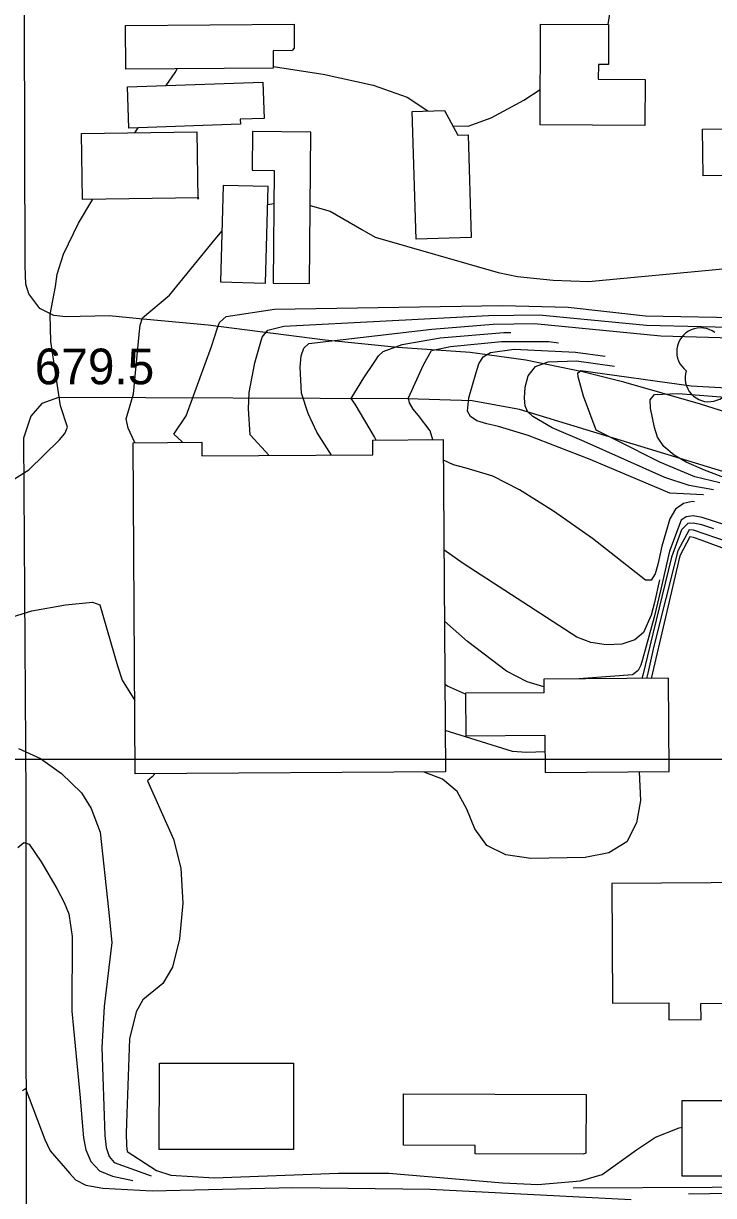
# Model space of a CAD drawing. Extents: x 79600 to 91800, y 75600 to 84400.
# Drawn here: x 84332.9 to 84622.9, y 82816.8 to 83309.4 of the extents above; entities that cross this region are included whole.
import ezdxf

# ---------------------------------------------------------------- set-up
doc = ezdxf.new("R2010")
doc.units = 0
for name, color, linetype in [('084-085$0$BLDG', 7, 'Continuous'), ('084-085$0$GRID', 7, 'Continuous'), ('084-085$0$INDEX', 7, 'Continuous'), ('084-085$0$INTER', 7, 'Continuous'), ('084-085$0$ROAD', 7, 'Continuous'), ('084-085$0$SPOTS', 7, 'Continuous'), ('084-085$0$TREES', 7, 'Continuous')]:
    doc.layers.add(name, color=color, linetype=linetype)

msp = doc.modelspace()

# ---------------------------------------------------------------- linework, layer by layer
at = {"layer": '084-085$0$BLDG'}
for points in [[(84446.7, 83298.97), (84445.76, 83298.01), (84437.82, 83297.95), (84437.87, 83290.62), (84375.96, 83290.14), (84375.82, 83308.6), (84446.62, 83309.15)], [(84578.78, 83309), (84578.7, 83292.2), (84574.48, 83292.22), (84574.45, 83285.93), (84594.08, 83285.83), (84593.99, 83266.59), (84549.98, 83266.8), (84550.19, 83309.14)], [(84434.03, 83269.47), (84424.02, 83269.13), (84424.09, 83267.06), (84377.23, 83265.45), (84376.63, 83282.81), (84433.51, 83284.77)], [(84496.28, 83272.44), (84509.79, 83272.84), (84515.47, 83262.53), (84519.79, 83262.66), (84521.07, 83219.42), (84497.87, 83218.74)], [(84406.13, 83235.61), (84406.63, 83236.11), (84357.73, 83235.47), (84357.37, 83263.18), (84405.76, 83263.82)], [(84453.06, 83200.14), (84453.68, 83263.74), (84429.13, 83263.98), (84428.97, 83247.69), (84438.24, 83247.6), (84437.77, 83200.29)], [(84679.96, 83246.32), (84618.56, 83245.4), (84618.27, 83264.98), (84679.67, 83265.9)], [(84434.6, 83200.28), (84435.74, 83240.83), (84416.86, 83241.36), (84415.71, 83200.82)], [(84407.8, 83133.41), (84407.84, 83127.63), (84479.7, 83128.1), (84479.66, 83134.29), (84509.29, 83134.49), (84510.21, 82994.84), (84379.91, 82993.98), (84379, 83133.22)], [(84551.54, 83028.15), (84518.63, 83027.92), (84518.75, 83010.01), (84552, 83010.24), (84552.11, 82994.62), (84604.25, 82994.98), (84603.98, 83034.19), (84551.5, 83033.83)], [(84580.41, 82897.68), (84604.06, 82897.84), (84604.11, 82890.71), (84617.59, 82890.81), (84617.54, 82897.58), (84642.03, 82897.75), (84642.08, 82890.78), (84655.75, 82890.87), (84655.7, 82897.85), (84684.85, 82898.06), (84684.5, 82948.69), (84580.07, 82947.96)], [(84446.35, 82836.1), (84390, 82836.16), (84390.04, 82872.44), (84446.39, 82872.38)], [(84641.12, 82856.71), (84641.12, 82869.23), (84662.34, 82869.24), (84662.35, 82856.79), (84685.1, 82856.8), (84685.11, 82824.98), (84609.62, 82824.95), (84609.61, 82856.7)], [(84569.21, 82834.68), (84568.28, 82834.21), (84522.74, 82834.4), (84522.75, 82837.8), (84492.54, 82837.92), (84492.63, 82859.57), (84569.31, 82859.24)]]:
    msp.add_lwpolyline(points, close=True, dxfattribs=at)
at = {"layer": '084-085$0$GRID'}
msp.add_line((85000, 83000), (80000, 83000), dxfattribs=at)
at = {"layer": '084-085$0$INDEX'}
for points in [[(84462.35, 83127.99), (84456.16, 83137.58), (84452.5, 83145.52), (84449.76, 83153.96), (84449.13, 83164.96), (84449.66, 83169.66), (84450.74, 83172.89), (84452.83, 83174.84), (84504.46, 83180.94), (84530.27, 83183), (84547.59, 83183.31), (84600.69, 83178.14), (84630.62, 83177.35)], [(84625.56, 83116.31), (84614.94, 83118.89), (84600.3, 83125.09), (84582.56, 83133.98), (84575.8, 83137.39), (84573.56, 83138.47), (84568.22, 83152.74), (84565.95, 83160.93), (84565.85, 83162.59), (84567.07, 83163.61), (84613.42, 83157.05), (84640.78, 83155.58)], [(84628.08, 83098.53), (84618.03, 83101.8), (84614.23, 83102.43), (84611.39, 83102.11), (84609.3, 83100.68), (84604.29, 83087.66), (84600.67, 83071.64), (84597.85, 83059.87), (84594.52, 83047.67), (84593.06, 83042.04), (84592.31, 83039.76), (84591.16, 83037.54), (84588.83, 83035.63), (84566.38, 83033.93)], [(84551.52, 83030.64), (84544.56, 83032.67), (84535.89, 83037.13), (84519.52, 83049.68), (84509.79, 83058.21)], [(84332.48, 82860.89), (84333.73, 82861.84), (84341.86, 82840.34), (84344.14, 82835.59), (84352.44, 82826.13), (84354.8, 82823.45), (84359.19, 82821.21), (84366.33, 82819.89), (84386.94, 82818.75), (84446.13, 82820.13), (84503.85, 82819.54), (84588.27, 82815.08)]]:
    msp.add_lwpolyline(points, dxfattribs=at)
at = {"layer": '084-085$0$INTER'}
for p, q in [((84379.68, 83263.47), (84381.08, 83265.58)), ((84435.53, 83233.36), (84438.1, 83233.68))]:
    msp.add_line(p, q, dxfattribs=at)
for points in [[(84578.56, 83309), (84579.36, 83314.41), (84575.21, 83327.94), (84566.49, 83347.6), (84556.71, 83370.54), (84550.06, 83392.67), (84549.72, 83410.99), (84554.87, 83426.86), (84574.32, 83460.1), (84597.49, 83497.31), (84619.38, 83518.62), (84620.96, 83520.3)], [(84392.94, 83283.38), (84396.61, 83288.87), (84397.55, 83290.31)], [(84437.87, 83291.37), (84458.89, 83288.08), (84479.85, 83283.53), (84494.09, 83278.38), (84502.85, 83272.63)], [(84513.35, 83266.38), (84513.38, 83266.37), (84519.78, 83266.27), (84529.39, 83269.71), (84543.1, 83277.15), (84550.05, 83281.65)], [(84329.21, 83117.97), (84335.16, 83121.78), (84348.08, 83134.35), (84350.37, 83137.02), (84351.48, 83139.68), (84348.48, 83148.77), (84344.44, 83175.74), (84344.18, 83187.13), (84346.32, 83198.86), (84347.12, 83203.99), (84349.77, 83212.38), (84356.03, 83225.42), (84362.04, 83235.53)], [(84453.38, 83232.93), (84461.75, 83230.58), (84475.08, 83222.88), (84480.65, 83219.56), (84532.34, 83204.8), (84540.51, 83203.1), (84555.44, 83201.56), (84570.31, 83200.91), (84626.75, 83206.24), (84636.48, 83207.12)], [(84379.9, 83133.22), (84379.64, 83133.62), (84376.91, 83139.33), (84376.08, 83143.19), (84379.1, 83153.72), (84381.57, 83178.7), (84381.95, 83182.62), (84382.88, 83185.64), (84394.26, 83195.16), (84412.21, 83217.24), (84416.31, 83222.11)], [(84399.8, 83133.35), (84399.48, 83133.66), (84396.09, 83136.82), (84401.25, 83144.46), (84411.96, 83173.61), (84414.41, 83181.53), (84415.26, 83183.72), (84418.13, 83186.19), (84438.41, 83189.33), (84534.13, 83190.88), (84561.82, 83190.24), (84594.28, 83186.5), (84638.9, 83185.76), (84644.74, 83185.39), (84688.16, 83171.72), (84697.11, 83169.26), (84732.33, 83167.57), (84780.5, 83167.18), (84817.11, 83169.16), (84823.94, 83169.5), (84852.04, 83166.65), (84859.01, 83165.47), (84882.18, 83156.19)], [(84436.19, 83127.82), (84428.13, 83136.47), (84427.4, 83147.43), (84427.72, 83154.33), (84430.17, 83166.84), (84433.23, 83177.63), (84435.64, 83180.52), (84442.38, 83182.23), (84528.29, 83186.73), (84549.58, 83186.91), (84594.73, 83182.62), (84640.9, 83181.53), (84654.66, 83178.33), (84691.41, 83165.78), (84696.3, 83164.22), (84738.48, 83165.14), (84777.96, 83163.96), (84815.56, 83165.92), (84830.45, 83165.23), (84855.49, 83162.54), (84888.55, 83150.67)], [(84481.1, 83134.3), (84480.44, 83135.7), (84472.24, 83149.44), (84470.65, 83151.83), (84475.94, 83160.42), (84480.53, 83167.28), (84482.14, 83169.76), (84483.98, 83171.59), (84492.08, 83174.48), (84508.04, 83177.24), (84534.75, 83179.51), (84537.65, 83179.49)], [(84504.92, 83134.46), (84503.8, 83138.18), (84498.89, 83144.67), (84496.72, 83147.35), (84495.13, 83149.92), (84494.71, 83152.06), (84500.95, 83165.98), (84504.42, 83171.92), (84512.27, 83173.67), (84533.7, 83175.74), (84553.62, 83175.69), (84557.72, 83175.22)], [(84618.67, 83111.31), (84618.55, 83111.34), (84610.2, 83111.69), (84604.49, 83111.95), (84571.01, 83126.17), (84544.94, 83136.19), (84532.49, 83139.99), (84527.58, 83141.09), (84523.42, 83142.44), (84520.73, 83144.23), (84519.43, 83146.46), (84519.98, 83152.05), (84523.13, 83162.78), (84524.18, 83166.39), (84526.08, 83169.28), (84529.21, 83171.07), (84539.06, 83172.53), (84564.85, 83171.28), (84577.31, 83169.62)], [(84622.77, 83113.37), (84612.57, 83115.29), (84602.39, 83118.52), (84568.51, 83133.72), (84555.05, 83139.5), (84546.87, 83144.27), (84544.67, 83146.34), (84543.66, 83148.67), (84543.4, 83151.94), (84543.66, 83156.5), (84544.98, 83161.38), (84548.1, 83165.28), (84553.38, 83167.26), (84565.26, 83167.55), (84581.2, 83165.35)], [(84634.16, 83115.18), (84628.97, 83117.84), (84619.05, 83121.6), (84611.39, 83124.97), (84606.27, 83128.02), (84601.94, 83131.63), (84599.33, 83135.53), (84598.01, 83139.6), (84596.33, 83147.77), (84596.27, 83151.2), (84598.08, 83153.46), (84607.93, 83153.83), (84640.21, 83151.32), (84645.01, 83150.78)], [(84614.79, 83108.42), (84614.08, 83108.47), (84610.18, 83107.69), (84606.91, 83105.34), (84604.5, 83101.24), (84601.17, 83089.79), (84599.45, 83082.02), (84598.26, 83078.09), (84596.58, 83075.49), (84594.26, 83075.43), (84571.96, 83092.93), (84555.68, 83104.42), (84541.27, 83113.44), (84530.07, 83119.18), (84518.99, 83122.51), (84513.55, 83123.96), (84509.35, 83125.83)], [(84622.92, 83097.03), (84617.89, 83098.63), (84614.31, 83099.42), (84611.99, 83099.32), (84609.44, 83096.56), (84605.22, 83085.14), (84596.11, 83047.7), (84593.2, 83035.52), (84592.66, 83034.12)], [(84629.12, 83091.43), (84614.39, 83096.4), (84612.59, 83096.53), (84607.92, 83087.7), (84597.7, 83047.73), (84595.24, 83036.34), (84594.73, 83034.13)], [(84638.77, 83084.4), (84617.63, 83092.27), (84614.47, 83093.38), (84612.88, 83093.69), (84608.71, 83085.67), (84596.64, 83034.14)], [(84600.17, 83075.52), (84598.02, 83066.08), (84596.67, 83060.73), (84593.45, 83053.42), (84589.83, 83050.29), (84584.33, 83048.53), (84577.78, 83048.19), (84571.27, 83049.17), (84565.44, 83051.43), (84517.73, 83082.42), (84509.6, 83088.2)], [(84327.85, 83059.84), (84336.46, 83062.52), (84350.58, 83065.01), (84361.99, 83066.22), (84364.96, 83065.09), (84372.46, 83039.46), (84374.4, 83033.43), (84379.71, 83024.9)], [(84518.63, 83027.57), (84511.02, 83030.85), (84509.97, 83031.6)], [(84552.05, 83003.24), (84544.33, 83003.02), (84538.32, 83003.39), (84510.09, 83012.29)], [(84330.9, 83004.73), (84340.11, 83000.42), (84348.91, 82994.25), (84357.24, 82986.05), (84361.31, 82979.44), (84365.16, 82969.51), (84368.59, 82937.04), (84370.03, 82923.22), (84366.8, 82896.21), (84365.9, 82878.96), (84367.12, 82842.08), (84367.63, 82836.97), (84368.86, 82833.22), (84371.08, 82830.74), (84386.53, 82825.06)], [(84388.05, 82994.04), (84386.99, 82992.85), (84385.09, 82991.05), (84396.02, 82966.52), (84399.04, 82954.44), (84399.84, 82939.68), (84398.54, 82924.76), (84395.6, 82912.79), (84391.52, 82905.9), (84383.12, 82898.99), (84380.27, 82894.03), (84377.51, 82882.68), (84376.37, 82851.27), (84376.13, 82843.04), (84376.16, 82837.89), (84376.53, 82835.33), (84388.83, 82827.29), (84394.88, 82825.31), (84413, 82824.24), (84465.29, 82826.2), (84486.48, 82826.14), (84534.26, 82822.18), (84549.04, 82821.46), (84566.89, 82822.93), (84576.13, 82825.66), (84590.54, 82835.99), (84598.4, 82841.35), (84608.42, 82845.33), (84609.61, 82845.57)], [(84591.56, 82994.89), (84592.11, 82982.82), (84590.55, 82973.48), (84586.38, 82965.53), (84578.91, 82960.84), (84568.94, 82958.83), (84546.08, 82958.49), (84535.64, 82960.03), (84527.58, 82963.99), (84522.62, 82970.89), (84519.18, 82979.15), (84515.12, 82986.66), (84508.98, 82991.81), (84501.21, 82994.78)], [(84330.52, 82963.05), (84333.09, 82965.2), (84335.34, 82964.53), (84340.36, 82957.11), (84346.97, 82945.78), (84350.02, 82939.94), (84351.93, 82935.21), (84353.38, 82925.71), (84353.22, 82894.24), (84356.78, 82857.9), (84357.67, 82845.77), (84358.11, 82841.12), (84359.11, 82836.05), (84361.18, 82831.11), (84364.84, 82827.21), (84370.28, 82824.99), (84378.94, 82823.17)], [(84563.87, 82820.01), (84622.32, 82820.34), (84659.51, 82821.01)], [(84612.32, 82817.59), (84666.43, 82818.35)]]:
    msp.add_lwpolyline(points, dxfattribs=at)
at = {"layer": '084-085$0$ROAD'}
for points in [[(84681.64, 83129.14), (84617.37, 83149.34), (84585.17, 83158.6), (84567.83, 83163.06), (84544.01, 83167.92), (84520.66, 83171.08), (84490.23, 83173.25), (84459.63, 83176.35), (84410.47, 83182.65), (84381.73, 83185.3), (84368.9, 83186.57), (84350.69, 83186.08), (84345.74, 83186.65), (84339.85, 83189.68), (84335.15, 83195.8), (84333.88, 83199.81), (84333.65, 83207.52), (84332.94, 83466.58)], [(84890.82, 82958.91), (84858.83, 82993.18), (84838.43, 83010.57), (84782.89, 83053.72), (84746.36, 83078.52), (84736.42, 83084.75), (84718.74, 83093.22), (84694.27, 83100.55), (84541.28, 83147.2), (84521.48, 83150.87), (84494.3, 83151.68), (84347.63, 83152.24), (84340.7, 83149.7), (84335.97, 83144.4), (84332.98, 83135.11), (84333.85, 82984.13), (84334.03, 82747.45)]]:
    msp.add_lwpolyline(points, dxfattribs=at)
at = {"layer": '084-085$0$TREES'}
for centre, start, end in [((84617.37, 83171.47), 53.0824, 233.0824), ((84620.89, 83160.43), 162.2585, 342.2585)]:
    msp.add_arc(centre, 10, start, end, dxfattribs=at)

# ---------------------------------------------------------------- texts
at = {"layer": '084-085$0$SPOTS'}
msp.add_text('679.5', height=15, dxfattribs=at).set_placement((84337.68, 83157.76))

doc.saveas('drawing.dxf')
